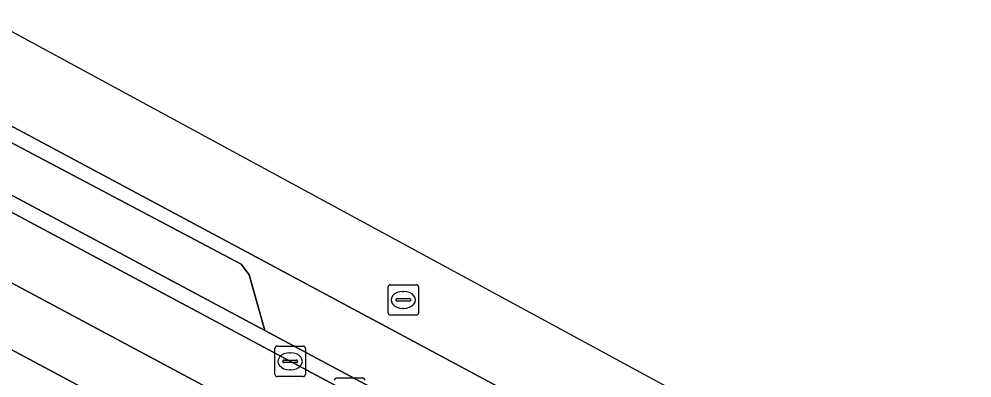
# Model space of a CAD drawing. Extents: x 159262 to 160143, y 383399 to 384319.
# Drawn here: x 159776.11 to 159807.39, y 383989.99 to 384001.77 of the extents above; entities that cross this region are included whole.
import ezdxf

# ---------------------------------------------------------------- set-up
doc = ezdxf.new("R2010")
doc.units = 0
for name, color, linetype in [('IMGEO_Berm_open', 7, 'Continuous'), ('IMGEO_Erf', 7, 'Continuous'), ('IMGEO_Fietspad_gesloten', 7, 'Continuous'), ('IMGEO_Parkeervlak_open', 7, 'Continuous'), ('IMGEO_Rijbaan_lokaal_gesloten', 7, 'Continuous'), ('IMGEO_Rioolput', 7, 'Continuous'), ('IMGEO_Verkeerseiland_open', 7, 'Continuous'), ('IMGEO_Voetpad_open', 7, 'Continuous')]:
    doc.layers.add(name, color=color, linetype=linetype)

msp = doc.modelspace()

# ---------------------------------------------------------------- linework, layer by layer
at = {"layer": 'IMGEO_Berm_open'}
msp.add_lwpolyline([(159775.422, 383997.933), (159775.009, 383997.994), (159773.209, 383997.4), (159784.17, 383991.55), (159783.656, 383993.378), (159783.403, 383993.722)], close=True, dxfattribs=at)
at = {"layer": 'IMGEO_Erf'}
msp.add_lwpolyline([(159774.115, 383977.461), (159780.198, 383988.588), (159764.569, 383996.954)], dxfattribs=at)
at = {"layer": 'IMGEO_Fietspad_gesloten'}
msp.add_lwpolyline([(159637.547, 384066.886), (159678.317, 384045.287), (159706.724, 384030.091), (159782.916, 383989.334), (159785.314, 383988.052), (159786.588, 383987.371), (159800.678, 383979.816), (159802.382, 383978.898), (159806.209, 383976.854), (159811.759, 383973.873), (159815.384, 383972.277), (159818.103, 383970.845), (159878.488, 383938.609), (159879.571, 383940.642), (159821.924, 383971.407), (159817.239, 383973.81), (159812.887, 383975.929), (159812.762, 383975.674), (159811.755, 383976.132), (159807.769, 383978.315), (159805.944, 383979.316), (159802.985, 383980.918), (159679.545, 384046.947)], dxfattribs=at)
at = {"layer": 'IMGEO_Parkeervlak_open'}
for points in [[(159803.987, 383983.19), (159783.569, 383994.131), (159680.867, 384049.101), (159650.703, 384065.122)], [(159653.135, 384061.625), (159773.209, 383997.4), (159775.009, 383997.994), (159775.422, 383997.933), (159783.403, 383993.722), (159783.656, 383993.378), (159784.17, 383991.55), (159799.823, 383983.174), (159800.328, 383983.06), (159802.664, 383983.467)]]:
    msp.add_lwpolyline(points, dxfattribs=at)
at = {"layer": 'IMGEO_Rijbaan_lokaal_gesloten'}
msp.add_lwpolyline([(159639.282, 384069.302), (159650.703, 384065.122), (159680.867, 384049.101), (159783.569, 383994.131), (159803.987, 383983.19), (159804.103, 383983.128), (159805.451, 383985.323), (159805.451, 383985.323), (159695.057, 384045.182)], dxfattribs=at)
at = {"layer": 'IMGEO_Rioolput'}
for p, q in [((159788.221, 383992.125), (159788.221, 383992.977)), ((159788.296, 383993.051), (159789.148, 383993.051)), ((159789.222, 383992.977), (159789.222, 383992.125)), ((159788.709, 383992.831), (159788.734, 383992.831)), ((159788.48, 383992.545), (159788.48, 383992.557)), ((159788.918, 383992.508), (159788.52, 383992.508)), ((159788.523, 383992.594), (159788.921, 383992.594)), ((159788.964, 383992.557), (159788.964, 383992.545)), ((159789.148, 383992.051), (159788.296, 383992.051)), ((159788.732, 383992.271), (159788.707, 383992.271)), ((159784.505, 383990.109), (159784.505, 383990.961)), ((159784.58, 383991.035), (159785.432, 383991.035)), ((159784.993, 383990.815), (159785.018, 383990.815)), ((159785.506, 383990.961), (159785.506, 383990.109)), ((159784.764, 383990.529), (159784.764, 383990.541)), ((159785.202, 383990.492), (159784.804, 383990.492)), ((159784.807, 383990.578), (159785.205, 383990.578)), ((159785.248, 383990.541), (159785.248, 383990.529)), ((159785.016, 383990.255), (159784.991, 383990.255)), ((159785.432, 383990.035), (159784.58, 383990.035)), ((159786.535, 383989.989), (159787.387, 383989.989))]:
    msp.add_line(p, q, dxfattribs=at)
for points in [[(159788.221, 383992.125), (159788.221, 383992.977)], [(159788.296, 383993.051), (159789.148, 383993.051)], [(159789.222, 383992.977), (159789.222, 383992.125)], [(159789.148, 383992.051), (159788.296, 383992.051)], [(159784.505, 383990.109), (159784.505, 383990.961)], [(159784.58, 383991.035), (159785.432, 383991.035)], [(159785.506, 383990.961), (159785.506, 383990.109)], [(159785.432, 383990.035), (159784.58, 383990.035)], [(159786.535, 383989.989), (159787.387, 383989.989)]]:
    msp.add_lwpolyline(points, dxfattribs=at)
for centre, radius, start, end in [((159788.298, 383992.975), 0.0765, 91.552, 178.448), ((159788.298, 383992.975), 0.0765, 91.552, 178.448), ((159789.146, 383992.975), 0.0765, 1.552, 88.448), ((159789.146, 383992.975), 0.0765, 1.552, 88.448), ((159788.52, 383992.554), 0.0403, 85.8775, 175.7526), ((159788.517, 383992.544), 0.0366, 178.938, 274.7102), ((159788.921, 383992.551), 0.043, 264.8664, 352.4533), ((159788.925, 383992.556), 0.0386, 1.7309, 96.639), ((159788.298, 383992.127), 0.0765, 181.552, 268.448), ((159788.298, 383992.127), 0.0765, 181.552, 268.448), ((159789.146, 383992.127), 0.0765, 271.552, 358.448), ((159789.146, 383992.127), 0.0765, 271.552, 358.448), ((159784.582, 383990.959), 0.0765, 91.552, 178.448), ((159784.582, 383990.959), 0.0765, 91.552, 178.448), ((159785.43, 383990.959), 0.0765, 1.552, 88.448), ((159785.43, 383990.959), 0.0765, 1.552, 88.448), ((159784.804, 383990.538), 0.0403, 85.8775, 175.7526), ((159784.801, 383990.528), 0.0366, 178.938, 274.7102), ((159785.205, 383990.535), 0.043, 264.8664, 352.4533), ((159785.209, 383990.54), 0.0386, 1.7309, 96.639), ((159784.582, 383990.111), 0.0765, 181.552, 268.448), ((159784.582, 383990.111), 0.0765, 181.552, 268.448), ((159785.43, 383990.111), 0.0765, 271.552, 358.448), ((159785.43, 383990.111), 0.0765, 271.552, 358.448), ((159786.537, 383989.913), 0.0765, 91.552, 178.448), ((159786.537, 383989.913), 0.0765, 91.552, 178.448), ((159787.385, 383989.913), 0.0765, 1.552, 88.448), ((159787.385, 383989.913), 0.0765, 1.552, 88.448)]:
    msp.add_arc(centre, radius, start, end, dxfattribs=at)
for centre, major_axis, ratio, start_param, end_param in [((159788.708, 383992.551), (-0.387, 0.002), 0.722429, 4.712389, 7.853982), ((159788.733, 383992.551), (-0.39, 0.002), 0.717154, 1.570796, 4.712389), ((159784.992, 383990.535), (-0.387, 0.002), 0.722429, 4.712389, 7.853982), ((159785.017, 383990.535), (-0.39, 0.002), 0.717154, 1.570796, 4.712389)]:
    msp.add_ellipse(centre, major_axis=major_axis, ratio=ratio, start_param=start_param, end_param=end_param, dxfattribs=at)
at = {"layer": 'IMGEO_Verkeerseiland_open'}
for points in [[(159639.603, 384068.019), (159679.545, 384046.947), (159802.985, 383980.918)], [(159802.664, 383983.467), (159800.328, 383983.06), (159799.823, 383983.174), (159784.17, 383991.55), (159773.209, 383997.4), (159653.135, 384061.625)]]:
    msp.add_lwpolyline(points, dxfattribs=at)
at = {"layer": 'IMGEO_Voetpad_open'}
for points in [[(159782.916, 383989.334), (159706.724, 384030.091)], [(159755.224, 384001.954), (159759.168, 383999.843), (159759.888, 383999.458), (159764.569, 383996.954), (159780.198, 383988.588), (159782.751, 383987.322), (159783.253, 383988.239)]]:
    msp.add_lwpolyline(points, dxfattribs=at)

doc.saveas('drawing.dxf')
